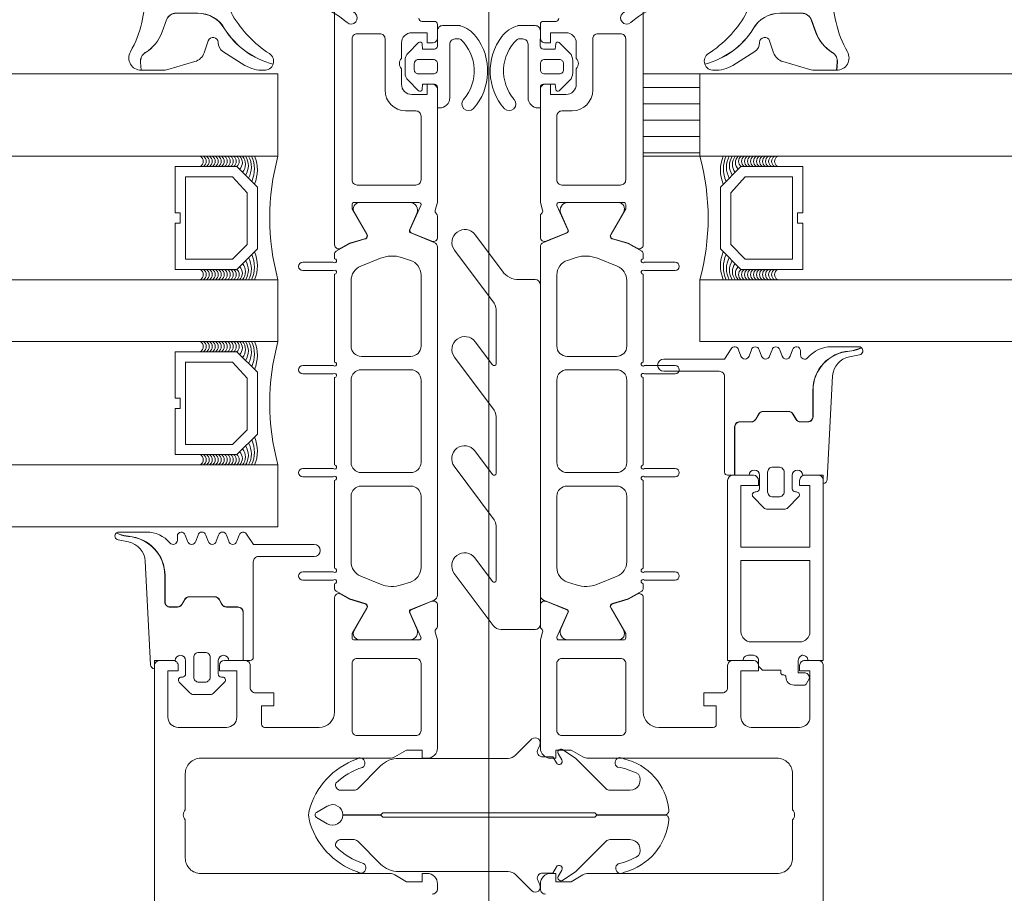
# Model space of a CAD drawing. Header units: millimetres. Extents: x 213386 to 506888, y 183055 to 450952.
# Tile 461 of 656: x 392356 to 392452, y 307866 to 307950. Entities that reach past the tile are written whole.
import ezdxf

# ---------------------------------------------------------------- set-up
doc = ezdxf.new("R2010")
doc.units = ezdxf.units.MM
doc.layers.add('FASÁDA DETAILNÍ', color=255, linetype='Continuous', lineweight=0)
pattern_1 = [(180, (382102.217, 240206.7975), (-7e-16, -1.5875), [])]

# ---------------------------------------------------------------- blocks, each defined once
blk = doc.blocks.new('284336')
for points in [[(-0.41, 0), (-0.41, -2, 0.990243), (-0.4, -3.02), (0.9, -3.02, 0.414214), (1.21, -2.71), (1.21, -2.61, -0.668123), (1.705, -2.405), (2.746, -3.445, -0.199004), (2.89, -3.792), (2.89, -5.428, -0.199038), (2.746, -5.775), (1.705, -6.815, -0.668191), (1.21, -6.61), (1.21, -6.51, 0.414214), (0.9, -6.2), (-0.4, -6.2, 0.990269), (-0.41, -7.22), (-0.41, -8.6), (-5.1, -8.6, -0.414215), (-5.59, -8.11), (-5.59, -6.999, 0.267949), (-5.845, -6.557), (-6.345, -6.268, -0.267949), (-6.59, -5.844), (-6.59, -3.376, -0.267949), (-6.345, -2.952), (-5.845, -2.663, 0.267949), (-5.59, -2.221), (-5.59, -1.51, 0.414214), (-6.1, -1), (-8.659, -1, -0.393156), (-12.456, 2.532, 0.067572), (-12.669, 3.432), (-12.803, 3.7, -0.637545), (-12.117, 3.529), (-11.923, 2.531, 0.344315), (-10.055, 0.907), (0, 0.38, -0.406913), (0.39, 0), (-0.41, 0)], [(-0.7, -9.6), (-10, -9.6, 0.414511), (-10.51, -10.11), (-10.51, -15.51, -1), (-11.69, -15.51), (-11.69, -9.605), (-12.695, -8.948, -0.668884), (-12.6, -8.233), (-11.993, -8.006, 0.766384), (-11.993, -7.214), (-12.6, -6.987, -0.76831), (-12.6, -6.233), (-11.993, -6.006, 0.766384), (-11.993, -5.214), (-12.6, -4.987, -0.76831), (-12.6, -4.233), (-11.993, -4.006, 0.766384), (-11.993, -3.214), (-12.6, -2.987, -0.877523), (-12.5, -2.22), (-12.1, -2.22, 0.698129), (-11.835, -1.497, -0.220231), (-12.89, 0.782), (-12.89, 3.454, -0.157143), (-12.817, 3.682), (-12.688, 3.424, -0.067482), (-12.476, 2.53, 0.393136), (-8.659, -1.02), (-6.1, -1.02, -0.414214), (-5.61, -1.51), (-5.61, -2.221, -0.267949), (-5.855, -2.646), (-6.355, -2.934, 0.267949), (-6.61, -3.376), (-6.61, -5.844, 0.267949), (-6.355, -6.286), (-5.855, -6.574, -0.267949), (-5.61, -6.999), (-5.61, -8.11, 0.414215), (-5.1, -8.62), (-0.41, -8.62), (-0.41, -9.31, -0.414212), (-0.7, -9.6)], [(1.7, -4.31, 0.414235), (1.2, -3.81), (-0.7, -3.81, 0.414214), (-1.2, -4.31), (-1.2, -4.91, 0.414214), (-0.7, -5.41), (1.2, -5.41, 0.414235), (1.7, -4.91), (1.7, -4.31)]]:
    blk.add_lwpolyline(points, format="xyb", close=True)
blk = doc.blocks.new('nesystémový nástavec 18')
for p, q in [((-18, 6.8), (-18, 8.8)), ((-17.5, 9.3), (-15.357, 9.3)), ((-15.356, 9.3), (0, 9.3)), ((0, 9.3), (0, 7.8)), ((-11, 8), (-17, 8)), ((-17, 8), (-17, 6.3)), ((-11, 1.3), (-11, 8)), ((-2.8, 8), (-9.7, 8)), ((-9.7, 1.3), (-9.7, 8)), ((-1.8, 2.3), (-1.8, 7)), ((-0.5, 7.3), (-0.5, 6.8)), ((-17, 6.3), (-17.5, 6.3)), ((0, 6.3), (0.547, 6.3)), ((0.547, 6.3), (0.947, 5.9)), ((0.947, 5.9), (0.947, 4.8)), ((0.947, 4.8), (0.947, 4.137)), ((0.947, 4.137), (1.197, 4.137)), ((1.397, 3.937), (1.397, 3.837)), ((1.597, 3.637), (1.596, 3.637)), ((-17.5, 2.3), (-17, 2.3)), ((-17, 2.3), (-17, 1.3)), ((-0.405, 2.231), (-0.5, 2.043)), ((-0.5, 2.043), (-0.5, 2)), ((1.196, 2.437), (0, 2.437)), ((1.196, 1.853), (1.196, 2.437)), ((2.396, 2.837), (2.396, 1.887)), ((-18, 0.5), (-18, 1.8)), ((-17, 1.3), (-11, 1.3)), ((-9.7, 1.3), (-2.8, 1.3)), ((0, 1.5), (0, 0)), ((1.798, 1.369), (1.696, 1.353)), ((2.246, 1.627), (1.798, 1.369)), ((-1.8, 0), (-17.5, 0)), ((0, 0), (-1.8, 0))]:
    blk.add_line(p, q)
for centre, radius, start, end in [((-17.5, 8.8), 0.5, 90, 180), ((-15.357, 9.8), 0.5, 270, 270.08399), ((-2.8, 7), 1, 0, 90), ((0, 7.3), 0.5, 89.99553, 180.00709), ((-17.5, 6.8), 0.5, 180.0012, 269.9988), ((0, 6.8), 0.5, 179.9949, 270.00597), ((0.747, 4.8), 0.2, 359.96561, 0.03439), ((1.197, 3.937), 0.2, 359.97072, 90.02491), ((1.597, 3.837), 0.2, 179.97371, 270.03503), ((1.596, 2.837), 0.8, 0.00648, 89.99188), ((-17.5, 1.8), 0.5, 89.99896, 180.00017), ((-2.8, 2.3), 1, 270, 0), ((0, 2), 0.5, 179.97164, 270.03273), ((0, 1.937), 0.5, 89.99745, 144.0007), ((1.696, 1.853), 0.5, 179.99915, 269.99998), ((2.096, 1.887), 0.3, 299.98153, 0.0183), ((-17.5, 0.5), 0.5, 180, 270.00001)]:
    blk.add_arc(centre, radius, start, end)
blk = doc.blocks.new('284325')
for points in [[(0.836, -5.231, -0.560316), (0.937, -4.729), (1.943, -4.363, 0.3153), (2.14, -4.081), (2.14, -1.886, 0.451558), (1.802, -1.588), (0.905, -1.702, -0.399586), (0.568, -1.462), (0.297, -0.069, -0.415977), (0.528, 0.288, 0.024107), (6.149, 1.242, 0.076636), (8.992, 2.341, -0.577615), (10.79, 1.299), (10.015, 1.369, 0.283171), (9.078, 0.899, -0.168429), (7.068, -0.736), (5.898, -1.161, 0.315302), (5.24, -2.101), (5.24, -4.21, 0.269719), (6.757, -6.818, -0.194797), (10.185, -11.528, -0.342663), (9.166, -11.166, 0.119207), (5.433, -7.586, 0.578571), (3.63, -8.623), (3.629, -11.77, 0.176415), (6.159, -18.716, -1), (5.24, -19.487, -0.176415), (2.43, -11.771), (2.43, -8.891, 0.208286), (0.836, -5.231)], [(8.954, -6.65), (10.325, -8.78, -0.134555), (10.789, -10.631, -0.339795), (10.194, -11.525, 0.194788), (6.762, -6.809, -0.269736), (5.25, -4.21), (5.25, -2.101, -0.315302), (5.901, -1.171), (7.071, -0.745, 0.168429), (9.086, 0.894, -0.283167), (10.014, 1.359), (10.79, 1.289), (10.791, -0.743, -0.070852), (10.712, -1.302), (9.95, -3.927, -0.241839), (9.08, -4.826), (7.933, -5.215, 0.836024), (8.08, -6.191), (8.112, -6.191, -0.255349), (8.954, -6.65)]]:
    blk.add_lwpolyline(points, format="xyb", close=True)
blk = doc.blocks.new('244748_a')
blk.add_lwpolyline([(8.317, -1.695, 0.082248), (6.343, -0.896, -1.09695), (6.943, -0.101, -0.315353), (11.26, -5.152, -0.480529), (10.87, -5.64), (4.269, -5.64), (4.079, -5.45), (-16.527, -5.45), (-16.717, -5.64), (-20.426, -5.64, 0.574019), (-21.926, -4.784), (-22.99, -5.403, 0.524827), (-22.99, -5.897), (-21.926, -6.516, 0.574021), (-20.426, -5.66), (-16.717, -5.66), (-16.527, -5.85), (4.079, -5.85), (4.269, -5.66), (10.87, -5.66, -0.480529), (11.26, -6.148, -0.326229), (6.881, -11.091, -1.09695), (6.281, -10.297, 0.081457), (8.317, -9.605, 0.599203), (7.485, -8.05), (5.524, -8.05, 0.198965), (5.171, -8.197), (2.217, -11.15), (0.929, -12.01, -0.738038), (0.509, -11.62), (0.866, -11, 1), (0.346, -10.7), (0, -11.3), (-0.979, -11.3, 0.619205), (-1.45, -12.061), (-1.275, -12.426, -0.808139), (-2.038, -13.038), (-3.632, -11.444, 0.198906), (-4.339, -11.151), (-14.987, -11.15, -0.198936), (-16.755, -10.418), (-18.976, -8.197, 0.198942), (-19.33, -8.05), (-20.666, -8.05, 0.500217), (-21.094, -8.731, 0.122037), (-18.497, -10.274, -1.093735), (-19.1, -11.066, -0.240768), (-23.705, -6.07, -0.106226), (-23.705, -5.23, -0.256232), (-19.005, -0.132, -1.093735), (-18.402, -0.924, 0.116856), (-21.094, -2.569, 0.500217), (-20.666, -3.25), (-19.33, -3.25, 0.198942), (-18.976, -3.104), (-16.755, -0.882, -0.198936), (-14.987, -0.149), (-4.339, -0.149, 0.198907), (-3.632, 0.144), (-2.038, 1.738, -0.808139), (-1.275, 1.126), (-1.45, 0.761, 0.619205), (-0.979, 0), (0, 0), (0.346, -0.6, 1), (0.866, -0.3), (0.509, 0.32, -0.738038), (0.929, 0.71), (2.217, -0.15), (5.171, -3.104, 0.198965), (5.524, -3.25), (7.485, -3.25, 0.599203)], format="xyb", close=True)
blk = doc.blocks.new('288126')
for points in [[(-16.5, 0), (16.5, 0)], [(-17, -2.085), (-17, -0.5)], [(17, -0.5), (17, -3.798)], [(-21.362, -6.34), (-17.805, -3.688)], [(-14.709, -4.498), (-19.868, -8.344)], [(-8.828, -4.3), (-14.111, -4.3)], [(-10.962, -6.34), (-8.709, -4.66)], [(-4.309, -4.498), (-9.468, -8.344)], [(1.814, -4.3), (-3.711, -4.3)], [(-0.35, -6.363), (1.934, -4.66)], [(6.334, -4.498), (1.144, -8.368)], [(12.214, -4.3), (6.932, -4.3)], [(10.05, -6.363), (12.334, -4.66)], [(16.598, -4.6), (11.544, -8.368)]]:
    blk.add_lwpolyline(points)
for centre, radius, start, end in [((16.5, -0.5), 0.5, 0, 90), ((-16.5, -0.5), 0.5, 90, 180), ((16, -3.798), 1, 306.70591, 0), ((-20.615, -7.342), 1.25, 126.70591, 306.70591), ((-10.215, -7.342), 1.25, 126.70591, 306.70591), ((0.397, -7.366), 1.25, 126.70591, 306.70591), ((10.797, -7.366), 1.25, 126.70591, 306.70591)]:
    blk.add_arc(centre, radius, start, end)
at = {"extrusion": (0, 0, -1)}
for centre, radius, start, end in [((19, -2.085), 2, 180, 233.29409), ((14.111, -5.3), 1, 53.29409, 90), ((8.828, -4.5), 0.2, 90, 233.29409), ((3.711, -5.3), 1, 53.29409, 90), ((-1.814, -4.5), 0.2, 90, 233.29409), ((-6.932, -5.3), 1, 53.29409, 90), ((-12.214, -4.5), 0.2, 90, 233.29409)]:
    blk.add_arc(centre, radius, start, end, dxfattribs=at)
blk = doc.blocks.new('246426')
for points in [[(-1.84, 0.643), (-2.861, -0.378, 0.198926), (-3.154, -1.085), (-3.154, -2.312, 0.198926), (-2.861, -3.019), (-1.84, -4.04, 0.637051), (-1.5, -3.916), (-1.454, -3.398), (-0.301, -3.398, -0.41484), (-0.001, -3.699), (-0.004, -5.19, 0.414232), (0.496, -5.69), (2.145, -5.69, 0.071862), (2.201, -5.682, 0.157876), (3.727, -4.638, 0.360336), (3.48, 2.389, 0.964062), (2.537, 1.485, -0.403385), (2.251, -4.337, -0.190964), (2.114, -4.391), (1.696, -4.391, -0.414214), (1.196, -3.891), (1.196, 1.31, 0.414201), (0.196, 2.31), (-0.004, 2.31), (-0.004, 0.302, -0.414214), (-0.304, 0.002), (-1.454, 0.002), (-1.5, 0.519, 0.637051), (-1.84, 0.643)], [(-2.254, -1.398, -0.414214), (-1.854, -0.998), (-0.404, -0.998, -0.414214), (-0.004, -1.398), (-0.004, -1.998, -0.414214), (-0.404, -2.398), (-1.854, -2.398, -0.414214), (-2.254, -1.998), (-2.254, -1.398)]]:
    blk.add_lwpolyline(points, format="xyb", close=True)

msp = doc.modelspace()

# ---------------------------------------------------------------- hatches: boundary and pattern name
at = {"layer": 'FASÁDA DETAILNÍ'}
h = msp.add_hatch(dxfattribs=at)
h.set_pattern_fill('ANSI31', color=256, scale=0.5, angle=495)
h.set_pattern_definition(pattern_1)
h.paths.add_polyline_path([(392416.638, 307937.154), (392422.138, 307937.154), (392422.138, 307945.154), (392416.638, 307945.154)])
h = msp.add_hatch(dxfattribs=at)
h.set_pattern_fill('ANSI31', color=256, scale=0.5, angle=495)
h.set_pattern_definition(pattern_1)
h.paths.add_polyline_path([(392416.638, 307937.154), (392422.138, 307937.154), (392422.138, 307945.154), (392416.638, 307945.154)])

# ---------------------------------------------------------------- linework, layer by layer
for p, q in [((392401.638, 307668.03), (392401.638, 307993.722)), ((392401.638, 307668.03), (392401.638, 307993.722)), ((392038.144, 307945.154), (392381.138, 307945.154)), ((392381.138, 307945.154), (392381.138, 307937.154)), ((392381.138, 307945.154), (392381.138, 307937.154)), ((392422.138, 307945.154), (392831.138, 307945.154)), ((392422.138, 307937.154), (392422.138, 307945.154)), ((392422.138, 307945.154), (392831.138, 307945.154)), ((392422.138, 307937.154), (392422.138, 307945.154)), ((392381.138, 307937.154), (392038.144, 307937.154)), ((392831.138, 307937.154), (392422.138, 307937.154)), ((392831.138, 307937.154), (392422.138, 307937.154)), ((392038.144, 307925.154), (392381.138, 307925.154)), ((392381.138, 307925.154), (392381.138, 307919.154)), ((392381.138, 307925.154), (392381.138, 307919.154)), ((392422.138, 307925.154), (392831.138, 307925.154)), ((392422.138, 307919.154), (392422.138, 307925.154)), ((392422.138, 307925.154), (392831.138, 307925.154)), ((392422.138, 307919.154), (392422.138, 307925.154)), ((392381.138, 307919.154), (392038.144, 307919.154)), ((392831.138, 307919.154), (392422.138, 307919.154)), ((392831.138, 307919.154), (392422.138, 307919.154)), ((392038.144, 307907.154), (392381.138, 307907.154)), ((392381.138, 307907.154), (392381.138, 307901.154)), ((392381.138, 307907.154), (392381.138, 307901.154)), ((392381.138, 307901.154), (392038.144, 307901.154))]:
    msp.add_line(p, q, dxfattribs=at)
for points in [[(392386.638, 307960.954), (392386.638, 307932.654), (392386.638, 307928.554, 0.57735), (392387.238, 307928.208), (392388.101, 307928.706), (392389.593, 307929.134, 0.488701), (392389.77, 307929.573), (392388.338, 307932.039), (392388.338, 307932.459, -0.432566), (392388.538, 307932.654), (392394.843, 307932.654, -0.548397), (392395.028, 307932.373), (392393.96, 307929.989, 0.425336), (392394.068, 307929.722), (392396.091, 307928.905, 0.531563), (392396.641, 307929.276), (392396.641, 307931.34, 0.231306), (392396.525, 307931.577, -0.306185), (392396.421, 307931.897), (392396.638, 307932.654), (392396.638, 307932.654), (392396.638, 307943.654, 0.414426), (392396.138, 307944.154), (392395.645, 307944.154), (392395.645, 307943.154), (392394.145, 307943.154, -0.414214), (392393.145, 307944.154), (392393.145, 307945.654, -0.399985), (392393.145, 307946.654), (392393.145, 307948.154, -0.414214), (392394.145, 307949.154), (392395.638, 307949.154), (392395.638, 307948.154), (392396.138, 307948.154, 0.414456), (392396.638, 307948.655), (392396.637, 307949.955, 0.413971), (392396.337, 307950.254), (392395.138, 307950.254, -0.414214), (392394.838, 307950.554)], [(392386.638, 307960.954), (392386.638, 307932.654), (392386.638, 307928.554, 0.57735), (392387.238, 307928.208), (392388.101, 307928.706), (392389.593, 307929.134, 0.488701), (392389.77, 307929.573), (392388.338, 307932.039), (392388.338, 307932.459, -0.432566), (392388.538, 307932.654), (392394.843, 307932.654, -0.548397), (392395.028, 307932.373), (392393.96, 307929.989, 0.425336), (392394.068, 307929.722), (392396.091, 307928.905, 0.531563), (392396.641, 307929.276), (392396.641, 307931.34, 0.231306), (392396.525, 307931.577, -0.306185), (392396.421, 307931.897), (392396.638, 307932.654), (392396.638, 307932.654), (392396.638, 307943.654, 0.414426), (392396.138, 307944.154), (392395.645, 307944.154), (392395.645, 307943.154), (392394.145, 307943.154, -0.414214), (392393.145, 307944.154), (392393.145, 307945.654, -0.399985), (392393.145, 307946.654), (392393.145, 307948.154, -0.414214), (392394.145, 307949.154), (392395.638, 307949.154), (392395.638, 307948.154), (392396.138, 307948.154, 0.414456), (392396.638, 307948.655), (392396.637, 307949.955, 0.413971), (392396.337, 307950.254), (392395.138, 307950.254, -0.414214), (392394.838, 307950.554)], [(392416.638, 307960.954), (392416.638, 307932.654), (392416.639, 307928.554, -0.57735), (392416.039, 307928.208), (392415.175, 307928.706), (392413.683, 307929.134, -0.488701), (392413.507, 307929.573), (392414.938, 307932.039), (392414.938, 307932.459, 0.432566), (392414.738, 307932.654), (392408.433, 307932.654, 0.548397), (392408.248, 307932.373), (392409.316, 307929.989, -0.425336), (392409.209, 307929.722), (392407.185, 307928.905, -0.531563), (392406.636, 307929.276), (392406.636, 307931.34, -0.231306), (392406.751, 307931.577, 0.306185), (392406.856, 307931.897), (392406.638, 307932.654), (392406.638, 307932.654), (392406.638, 307943.654, -0.414426), (392407.138, 307944.154), (392407.632, 307944.154), (392407.632, 307943.154), (392409.132, 307943.154, 0.414214), (392410.132, 307944.154), (392410.132, 307945.654, 0.399985), (392410.132, 307946.654), (392410.132, 307948.154, 0.414214), (392409.132, 307949.154), (392407.638, 307949.154), (392407.638, 307948.154), (392407.138, 307948.154, -0.414456), (392406.638, 307948.655), (392406.639, 307949.955, -0.413971), (392406.939, 307950.254), (392408.138, 307950.254, 0.414214), (392408.438, 307950.554)], [(392416.638, 307960.954), (392416.638, 307932.654), (392416.639, 307928.554, -0.57735), (392416.039, 307928.208), (392415.175, 307928.706), (392413.683, 307929.134, -0.488701), (392413.507, 307929.573), (392414.938, 307932.039), (392414.938, 307932.459, 0.432566), (392414.738, 307932.654), (392408.433, 307932.654, 0.548397), (392408.248, 307932.373), (392409.316, 307929.989, -0.425336), (392409.209, 307929.722), (392407.185, 307928.905, -0.531563), (392406.636, 307929.276), (392406.636, 307931.34, -0.231306), (392406.751, 307931.577, 0.306185), (392406.856, 307931.897), (392406.638, 307932.654), (392406.638, 307932.654), (392406.638, 307943.654, -0.414426), (392407.138, 307944.154), (392407.632, 307944.154), (392407.632, 307943.154), (392409.132, 307943.154, 0.414214), (392410.132, 307944.154), (392410.132, 307945.654, 0.399985), (392410.132, 307946.654), (392410.132, 307948.154, 0.414214), (392409.132, 307949.154), (392407.638, 307949.154), (392407.638, 307948.154), (392407.138, 307948.154, -0.414456), (392406.638, 307948.655), (392406.639, 307949.955, -0.413971), (392406.939, 307950.254), (392408.138, 307950.254, 0.414214), (392408.438, 307950.554)], [(392369.138, 307739.154), (392369.138, 307887.654, -0.414214), (392369.638, 307888.154), (392370.938, 307888.154, -0.41422), (392371.438, 307887.654), (392371.438, 307887.154), (392370.438, 307887.154), (392370.438, 307882.654, 0.414214), (392371.438, 307881.654), (392376.138, 307881.654, 0.414214), (392377.138, 307882.654), (392377.138, 307887.154), (392375.438, 307887.154), (392375.438, 307887.654, -0.414201), (392375.938, 307888.154), (392377.938, 307888.154, -0.414214), (392378.438, 307887.654), (392378.438, 307885.511, 0.414214), (392378.938, 307885.011), (392380.738, 307885.011), (392380.738, 307883.76), (392379.538, 307883.76), (392379.538, 307881.954, 0.414214), (392379.838, 307881.654), (392385.137, 307881.654, 0.414167), (392386.637, 307883.154), (392386.638, 307890.152), (392386.638, 307894.252, -0.57735), (392387.238, 307894.599), (392388.101, 307894.1), (392389.593, 307893.672, -0.488701), (392389.77, 307893.233), (392388.338, 307890.768), (392388.338, 307890.347, 0.432566), (392388.538, 307890.152), (392394.843, 307890.152, 0.548397), (392395.028, 307890.434), (392393.96, 307892.818, -0.425336), (392394.068, 307893.085), (392396.091, 307893.901, -0.531563), (392396.641, 307893.53), (392396.641, 307891.466, -0.231306), (392396.525, 307891.229, 0.306185), (392396.421, 307890.91), (392396.638, 307890.152), (392396.638, 307879.649, -0.414214), (392395.638, 307878.649), (392395.138, 307878.649), (392395.138, 307879.449), (392393.638, 307879.449), (392392.494, 307878.788, -0.13165), (392391.994, 307878.654), (392373.63, 307878.654, 0.414214), (392372.13, 307877.154), (392372.13, 307873.654, 0.399985), (392372.13, 307872.654), (392372.13, 307868.954, 0.414214), (392373.63, 307867.454), (392391.994, 307867.454, -0.13165), (392392.494, 307867.32), (392393.638, 307866.66), (392395.138, 307866.66), (392395.138, 307867.46), (392395.638, 307867.46, -0.414214), (392396.638, 307866.46), (392396.638, 307865.954, -0.414214), (392396.138, 307865.454)], [(392369.138, 307739.154), (392369.138, 307887.654, -0.414214), (392369.638, 307888.154), (392370.938, 307888.154, -0.41422), (392371.438, 307887.654), (392371.438, 307887.154), (392370.438, 307887.154), (392370.438, 307882.654, 0.414214), (392371.438, 307881.654), (392376.138, 307881.654, 0.414214), (392377.138, 307882.654), (392377.138, 307887.154), (392375.438, 307887.154), (392375.438, 307887.654, -0.414201), (392375.938, 307888.154), (392377.938, 307888.154, -0.414214), (392378.438, 307887.654), (392378.438, 307885.511, 0.414214), (392378.938, 307885.011), (392380.738, 307885.011), (392380.738, 307883.76), (392379.538, 307883.76), (392379.538, 307881.954, 0.414214), (392379.838, 307881.654), (392385.137, 307881.654, 0.414167), (392386.637, 307883.154), (392386.638, 307890.152), (392386.638, 307894.252, -0.57735), (392387.238, 307894.599), (392388.101, 307894.1), (392389.593, 307893.672, -0.488701), (392389.77, 307893.233), (392388.338, 307890.768), (392388.338, 307890.347, 0.432566), (392388.538, 307890.152), (392394.843, 307890.152, 0.548397), (392395.028, 307890.434), (392393.96, 307892.818, -0.425336), (392394.068, 307893.085), (392396.091, 307893.901, -0.531563), (392396.641, 307893.53), (392396.641, 307891.466, -0.231306), (392396.525, 307891.229, 0.306185), (392396.421, 307890.91), (392396.638, 307890.152), (392396.638, 307879.649, -0.414214), (392395.638, 307878.649), (392395.138, 307878.649), (392395.138, 307879.449), (392393.638, 307879.449), (392392.494, 307878.788, -0.13165), (392391.994, 307878.654), (392373.63, 307878.654, 0.414214), (392372.13, 307877.154), (392372.13, 307873.654, 0.399985), (392372.13, 307872.654), (392372.13, 307868.954, 0.414214), (392373.63, 307867.454), (392391.994, 307867.454, -0.13165), (392392.494, 307867.32), (392393.638, 307866.66), (392395.138, 307866.66), (392395.138, 307867.46), (392395.638, 307867.46, -0.414214), (392396.638, 307866.46), (392396.638, 307865.954, -0.414214), (392396.138, 307865.454)], [(392434.138, 307739.154), (392434.138, 307887.654, 0.414214), (392433.638, 307888.154), (392432.338, 307888.154, 0.41422), (392431.838, 307887.654), (392431.838, 307887.154), (392432.838, 307887.154), (392432.838, 307882.654, -0.414214), (392431.838, 307881.654), (392427.138, 307881.654, -0.414214), (392426.138, 307882.654), (392426.138, 307887.154), (392427.838, 307887.154), (392427.838, 307887.654, 0.414201), (392427.338, 307888.154), (392425.338, 307888.154, 0.414214), (392424.838, 307887.654), (392424.838, 307885.511, -0.414214), (392424.338, 307885.011), (392422.538, 307885.011), (392422.538, 307883.76), (392423.738, 307883.76), (392423.738, 307881.954, -0.414214), (392423.438, 307881.654), (392418.139, 307881.654, -0.414167), (392416.639, 307883.154), (392416.638, 307890.152), (392416.639, 307894.252, 0.57735), (392416.039, 307894.599), (392415.175, 307894.1), (392413.683, 307893.672, 0.488701), (392413.507, 307893.233), (392414.938, 307890.768), (392414.938, 307890.347, -0.432566), (392414.738, 307890.152), (392408.433, 307890.152, -0.548397), (392408.248, 307890.434), (392409.316, 307892.818, 0.425336), (392409.209, 307893.085), (392407.185, 307893.901, 0.531563), (392406.636, 307893.53), (392406.636, 307891.466, 0.231306), (392406.751, 307891.229, -0.306185), (392406.856, 307890.91), (392406.638, 307890.152), (392406.638, 307879.649, 0.414214), (392407.638, 307878.649), (392408.138, 307878.649), (392408.138, 307879.449), (392409.638, 307879.449), (392410.782, 307878.788, 0.13165), (392411.282, 307878.654), (392429.647, 307878.654, -0.414214), (392431.147, 307877.154), (392431.147, 307873.654, -0.399985), (392431.147, 307872.654), (392431.147, 307868.954, -0.414214), (392429.647, 307867.454), (392411.282, 307867.454, 0.13165), (392410.782, 307867.32), (392409.638, 307866.66), (392408.138, 307866.66), (392408.138, 307867.46), (392407.638, 307867.46, 0.414214), (392406.638, 307866.46), (392406.638, 307865.954, 0.414214), (392407.138, 307865.454)], [(392434.138, 307739.154), (392434.138, 307887.654, 0.414214), (392433.638, 307888.154), (392432.338, 307888.154, 0.41422), (392431.838, 307887.654), (392431.838, 307887.154), (392432.838, 307887.154), (392432.838, 307882.654, -0.414214), (392431.838, 307881.654), (392427.138, 307881.654, -0.414214), (392426.138, 307882.654), (392426.138, 307887.154), (392427.838, 307887.154), (392427.838, 307887.654, 0.414201), (392427.338, 307888.154), (392425.338, 307888.154, 0.414214), (392424.838, 307887.654), (392424.838, 307885.511, -0.414214), (392424.338, 307885.011), (392422.538, 307885.011), (392422.538, 307883.76), (392423.738, 307883.76), (392423.738, 307881.954, -0.414214), (392423.438, 307881.654), (392418.139, 307881.654, -0.414167), (392416.639, 307883.154), (392416.638, 307890.152), (392416.639, 307894.252, 0.57735), (392416.039, 307894.599), (392415.175, 307894.1), (392413.683, 307893.672, 0.488701), (392413.507, 307893.233), (392414.938, 307890.768), (392414.938, 307890.347, -0.432566), (392414.738, 307890.152), (392408.433, 307890.152, -0.548397), (392408.248, 307890.434), (392409.316, 307892.818, 0.425336), (392409.209, 307893.085), (392407.185, 307893.901, 0.531563), (392406.636, 307893.53), (392406.636, 307891.466, 0.231306), (392406.751, 307891.229, -0.306185), (392406.856, 307890.91), (392406.638, 307890.152), (392406.638, 307879.649, 0.414214), (392407.638, 307878.649), (392408.138, 307878.649), (392408.138, 307879.449), (392409.638, 307879.449), (392410.782, 307878.788, 0.13165), (392411.282, 307878.654), (392429.647, 307878.654, -0.414214), (392431.147, 307877.154), (392431.147, 307873.654, -0.399985), (392431.147, 307872.654), (392431.147, 307868.954, -0.414214), (392429.647, 307867.454), (392411.282, 307867.454, 0.13165), (392410.782, 307867.32), (392409.638, 307866.66), (392408.138, 307866.66), (392408.138, 307867.46), (392407.638, 307867.46, 0.414214), (392406.638, 307866.46), (392406.638, 307865.954, 0.414214), (392407.138, 307865.454)]]:
    msp.add_lwpolyline(points, format="xyb", dxfattribs=at)
for points in [[(392388.338, 307934.854), (392388.338, 307948.554, -0.414214), (392388.838, 307949.054), (392391.045, 307949.054, -0.414214), (392391.545, 307948.554), (392391.545, 307943.584, 0.411139), (392393.545, 307941.554), (392394.538, 307941.554, -0.414214), (392395.038, 307941.054), (392395.038, 307934.854, -0.414214), (392394.538, 307934.354), (392388.838, 307934.354, -0.414214), (392388.338, 307934.854)], [(392388.338, 307934.854), (392388.338, 307948.554, -0.414214), (392388.838, 307949.054), (392391.045, 307949.054, -0.414214), (392391.545, 307948.554), (392391.545, 307943.584, 0.411139), (392393.545, 307941.554), (392394.538, 307941.554, -0.414214), (392395.038, 307941.054), (392395.038, 307934.854, -0.414214), (392394.538, 307934.354), (392388.838, 307934.354, -0.414214), (392388.338, 307934.854)], [(392414.938, 307934.854), (392414.938, 307948.554, 0.414214), (392414.438, 307949.054), (392412.232, 307949.054, 0.414214), (392411.732, 307948.554), (392411.732, 307943.584, -0.411139), (392409.732, 307941.554), (392408.738, 307941.554, 0.414214), (392408.238, 307941.054), (392408.238, 307934.854, 0.414214), (392408.738, 307934.354), (392414.438, 307934.354, 0.414214), (392414.938, 307934.854)], [(392414.938, 307934.854), (392414.938, 307948.554, 0.414214), (392414.438, 307949.054), (392412.232, 307949.054, 0.414214), (392411.732, 307948.554), (392411.732, 307943.584, -0.411139), (392409.732, 307941.554), (392408.738, 307941.554, 0.414214), (392408.238, 307941.054), (392408.238, 307934.854, 0.414214), (392408.738, 307934.354), (392414.438, 307934.354, 0.414214), (392414.938, 307934.854)], [(392396.638, 307894.493), (392396.639, 307906.404), (392396.638, 307928.315, 0.305837), (392396.325, 307928.779), (392394.038, 307929.702, -0.425336), (392393.93, 307929.969), (392394.647, 307931.588, 0.543753), (392393.963, 307932.644), (392389.058, 307932.644, 0.578182), (392388.539, 307931.743), (392389.801, 307929.551, -0.488505), (392389.624, 307929.112), (392388.109, 307928.678), (392386.789, 307927.915, 0.282478), (392386.639, 307927.639), (392386.639, 307927.194, -1.447009), (392386.507, 307926.844), (392383.539, 307926.844, 1), (392383.539, 307926.044), (392386.507, 307926.044, -1.447009), (392386.639, 307925.694), (392386.639, 307917.154, -1.447009), (392386.507, 307916.804), (392383.539, 307916.804, 1), (392383.539, 307916.004), (392386.507, 307916.004, -1.447009), (392386.639, 307915.654), (392386.639, 307907.154, -1.447009), (392386.507, 307906.804), (392383.539, 307906.804, 1), (392383.539, 307906.004), (392386.507, 307906.004, -1.447009), (392386.639, 307905.654), (392386.639, 307897.114, -1.447009), (392386.507, 307896.764), (392383.539, 307896.764, 1), (392383.539, 307895.964), (392386.507, 307895.964, -1.447009), (392386.639, 307895.614), (392386.639, 307895.169, 0.282478), (392386.789, 307894.893), (392388.109, 307894.131), (392389.624, 307893.696, -0.488505), (392389.801, 307893.257), (392388.539, 307891.066, 0.578182), (392389.058, 307890.164), (392393.963, 307890.164, 0.543753), (392394.647, 307891.221), (392393.93, 307892.839, -0.425336), (392394.038, 307893.107), (392396.325, 307894.03, 0.305837), (392396.638, 307894.493)], [(392396.638, 307894.493), (392396.639, 307906.404), (392396.638, 307928.315, 0.305837), (392396.325, 307928.779), (392394.038, 307929.702, -0.425336), (392393.93, 307929.969), (392394.647, 307931.588, 0.543753), (392393.963, 307932.644), (392389.058, 307932.644, 0.578182), (392388.539, 307931.743), (392389.801, 307929.551, -0.488505), (392389.624, 307929.112), (392388.109, 307928.678), (392386.789, 307927.915, 0.282478), (392386.639, 307927.639), (392386.639, 307927.194, -1.447009), (392386.507, 307926.844), (392383.539, 307926.844, 1), (392383.539, 307926.044), (392386.507, 307926.044, -1.447009), (392386.639, 307925.694), (392386.639, 307917.154, -1.447009), (392386.507, 307916.804), (392383.539, 307916.804, 1), (392383.539, 307916.004), (392386.507, 307916.004, -1.447009), (392386.639, 307915.654), (392386.639, 307907.154, -1.447009), (392386.507, 307906.804), (392383.539, 307906.804, 1), (392383.539, 307906.004), (392386.507, 307906.004, -1.447009), (392386.639, 307905.654), (392386.639, 307897.114, -1.447009), (392386.507, 307896.764), (392383.539, 307896.764, 1), (392383.539, 307895.964), (392386.507, 307895.964, -1.447009), (392386.639, 307895.614), (392386.639, 307895.169, 0.282478), (392386.789, 307894.893), (392388.109, 307894.131), (392389.624, 307893.696, -0.488505), (392389.801, 307893.257), (392388.539, 307891.066, 0.578182), (392389.058, 307890.164), (392393.963, 307890.164, 0.543753), (392394.647, 307891.221), (392393.93, 307892.839, -0.425336), (392394.038, 307893.107), (392396.325, 307894.03, 0.305837), (392396.638, 307894.493)], [(392406.638, 307894.493), (392406.637, 307906.404), (392406.638, 307928.315, -0.305837), (392406.951, 307928.779), (392409.238, 307929.702, 0.425336), (392409.346, 307929.969), (392408.629, 307931.588, -0.543753), (392409.314, 307932.644), (392414.218, 307932.644, -0.578182), (392414.737, 307931.743), (392413.476, 307929.551, 0.488505), (392413.653, 307929.112), (392415.167, 307928.678), (392416.488, 307927.915, -0.282478), (392416.637, 307927.639), (392416.637, 307927.194, 1.447009), (392416.77, 307926.844), (392419.737, 307926.844, -1), (392419.737, 307926.044), (392416.77, 307926.044, 1.447009), (392416.637, 307925.694), (392416.637, 307917.154, 1.447009), (392416.77, 307916.804), (392419.737, 307916.804, -1), (392419.737, 307916.004), (392416.77, 307916.004, 1.447009), (392416.637, 307915.654), (392416.637, 307907.154, 1.447009), (392416.77, 307906.804), (392419.737, 307906.804, -1), (392419.737, 307906.004), (392416.77, 307906.004, 1.447009), (392416.637, 307905.654), (392416.637, 307897.114, 1.447009), (392416.77, 307896.764), (392419.737, 307896.764, -1), (392419.737, 307895.964), (392416.77, 307895.964, 1.447009), (392416.637, 307895.614), (392416.637, 307895.169, -0.282478), (392416.488, 307894.893), (392415.167, 307894.131), (392413.653, 307893.696, 0.488505), (392413.476, 307893.257), (392414.737, 307891.066, -0.578182), (392414.218, 307890.164), (392409.314, 307890.164, -0.543753), (392408.629, 307891.221), (392409.346, 307892.839, 0.425336), (392409.238, 307893.107), (392406.951, 307894.03, -0.305837), (392406.638, 307894.493)], [(392406.638, 307894.493), (392406.637, 307906.404), (392406.638, 307928.315, -0.305837), (392406.951, 307928.779), (392409.238, 307929.702, 0.425336), (392409.346, 307929.969), (392408.629, 307931.588, -0.543753), (392409.314, 307932.644), (392414.218, 307932.644, -0.578182), (392414.737, 307931.743), (392413.476, 307929.551, 0.488505), (392413.653, 307929.112), (392415.167, 307928.678), (392416.488, 307927.915, -0.282478), (392416.637, 307927.639), (392416.637, 307927.194, 1.447009), (392416.77, 307926.844), (392419.737, 307926.844, -1), (392419.737, 307926.044), (392416.77, 307926.044, 1.447009), (392416.637, 307925.694), (392416.637, 307917.154, 1.447009), (392416.77, 307916.804), (392419.737, 307916.804, -1), (392419.737, 307916.004), (392416.77, 307916.004, 1.447009), (392416.637, 307915.654), (392416.637, 307907.154, 1.447009), (392416.77, 307906.804), (392419.737, 307906.804, -1), (392419.737, 307906.004), (392416.77, 307906.004, 1.447009), (392416.637, 307905.654), (392416.637, 307897.114, 1.447009), (392416.77, 307896.764), (392419.737, 307896.764, -1), (392419.737, 307895.964), (392416.77, 307895.964, 1.447009), (392416.637, 307895.614), (392416.637, 307895.169, -0.282478), (392416.488, 307894.893), (392415.167, 307894.131), (392413.653, 307893.696, 0.488505), (392413.476, 307893.257), (392414.737, 307891.066, -0.578182), (392414.218, 307890.164), (392409.314, 307890.164, -0.543753), (392408.629, 307891.221), (392409.346, 307892.839, 0.425336), (392409.238, 307893.107), (392406.951, 307894.03, -0.305837), (392406.638, 307894.493)], [(392395.039, 307925.605), (392395.039, 307918.704, -0.414218), (392394.039, 307917.704), (392389.239, 307917.704, -0.414218), (392388.239, 307918.704), (392388.239, 307925.067, -0.305619), (392389.176, 307926.457), (392391.101, 307927.235, -0.176429), (392393.153, 307927.307), (392394.003, 307927.031, -0.324916), (392395.039, 307925.605)], [(392395.039, 307925.605), (392395.039, 307918.704, -0.414218), (392394.039, 307917.704), (392389.239, 307917.704, -0.414218), (392388.239, 307918.704), (392388.239, 307925.067, -0.305619), (392389.176, 307926.457), (392391.101, 307927.235, -0.176429), (392393.153, 307927.307), (392394.003, 307927.031, -0.324916), (392395.039, 307925.605)], [(392408.237, 307925.605), (392408.237, 307918.704, 0.414218), (392409.237, 307917.704), (392414.038, 307917.704, 0.414218), (392415.038, 307918.704), (392415.038, 307925.067, 0.305619), (392414.1, 307926.457), (392412.176, 307927.235, 0.176429), (392410.124, 307927.307), (392409.274, 307927.031, 0.324916), (392408.237, 307925.605)], [(392408.237, 307925.605), (392408.237, 307918.704, 0.414218), (392409.237, 307917.704), (392414.038, 307917.704, 0.414218), (392415.038, 307918.704), (392415.038, 307925.067, 0.305619), (392414.1, 307926.457), (392412.176, 307927.235, 0.176429), (392410.124, 307927.307), (392409.274, 307927.031, 0.324916), (392408.237, 307925.605)], [(392395.039, 307915.404), (392395.039, 307907.404, -0.414214), (392394.039, 307906.404), (392389.239, 307906.404, -0.414214), (392388.239, 307907.404), (392388.239, 307915.404, -0.414214), (392389.239, 307916.404), (392394.039, 307916.404, -0.414214), (392395.039, 307915.404)], [(392395.039, 307915.404), (392395.039, 307907.404, -0.414214), (392394.039, 307906.404), (392389.239, 307906.404, -0.414214), (392388.239, 307907.404), (392388.239, 307915.404, -0.414214), (392389.239, 307916.404), (392394.039, 307916.404, -0.414214), (392395.039, 307915.404)], [(392408.237, 307915.404), (392408.237, 307907.404, 0.414214), (392409.237, 307906.404), (392414.038, 307906.404, 0.414214), (392415.038, 307907.404), (392415.038, 307915.404, 0.414214), (392414.038, 307916.404), (392409.237, 307916.404, 0.414214), (392408.237, 307915.404)], [(392408.237, 307915.404), (392408.237, 307907.404, 0.414214), (392409.237, 307906.404), (392414.038, 307906.404, 0.414214), (392415.038, 307907.404), (392415.038, 307915.404, 0.414214), (392414.038, 307916.404), (392409.237, 307916.404, 0.414214), (392408.237, 307915.404)], [(392395.039, 307904.104), (392395.039, 307897.204, -0.324916), (392394.003, 307895.778), (392393.153, 307895.501, -0.176429), (392391.101, 307895.573), (392389.176, 307896.352, -0.305619), (392388.239, 307897.742), (392388.239, 307904.104, -0.414218), (392389.239, 307905.104), (392394.039, 307905.104, -0.414218), (392395.039, 307904.104)], [(392395.039, 307904.104), (392395.039, 307897.204, -0.324916), (392394.003, 307895.778), (392393.153, 307895.501, -0.176429), (392391.101, 307895.573), (392389.176, 307896.352, -0.305619), (392388.239, 307897.742), (392388.239, 307904.104, -0.414218), (392389.239, 307905.104), (392394.039, 307905.104, -0.414218), (392395.039, 307904.104)], [(392408.237, 307904.104), (392408.237, 307897.204, 0.324916), (392409.274, 307895.778), (392410.124, 307895.501, 0.176429), (392412.176, 307895.573), (392414.1, 307896.352, 0.305619), (392415.038, 307897.742), (392415.038, 307904.104, 0.414218), (392414.038, 307905.104), (392409.237, 307905.104, 0.414218), (392408.237, 307904.104)], [(392408.237, 307904.104), (392408.237, 307897.204, 0.324916), (392409.274, 307895.778), (392410.124, 307895.501, 0.176429), (392412.176, 307895.573), (392414.1, 307896.352, 0.305619), (392415.038, 307897.742), (392415.038, 307904.104, 0.414218), (392414.038, 307905.104), (392409.237, 307905.104, 0.414218), (392408.237, 307904.104)], [(392394.538, 307880.854, 0.414214), (392395.038, 307881.354), (392395.038, 307887.854, 0.414214), (392394.538, 307888.354), (392388.838, 307888.354, 0.414214), (392388.338, 307887.854), (392388.338, 307881.354, 0.414214), (392388.838, 307880.854), (392394.538, 307880.854)], [(392394.538, 307880.854, 0.414214), (392395.038, 307881.354), (392395.038, 307887.854, 0.414214), (392394.538, 307888.354), (392388.838, 307888.354, 0.414214), (392388.338, 307887.854), (392388.338, 307881.354, 0.414214), (392388.838, 307880.854), (392394.538, 307880.854)], [(392408.739, 307880.854, -0.414214), (392408.239, 307881.354), (392408.239, 307887.854, -0.414214), (392408.739, 307888.354), (392414.439, 307888.354, -0.414214), (392414.939, 307887.854), (392414.939, 307881.354, -0.414214), (392414.439, 307880.854), (392408.739, 307880.854)], [(392408.739, 307880.854, -0.414214), (392408.239, 307881.354), (392408.239, 307887.854, -0.414214), (392408.739, 307888.354), (392414.439, 307888.354, -0.414214), (392414.939, 307887.854), (392414.939, 307881.354, -0.414214), (392414.439, 307880.854), (392408.739, 307880.854)]]:
    msp.add_lwpolyline(points, format="xyb", close=True, dxfattribs=at)
for points in [[(392416.638, 307945.154), (392422.138, 307945.154), (392422.138, 307937.154), (392416.638, 307937.154)], [(392416.638, 307945.154), (392422.138, 307945.154), (392422.138, 307937.154), (392416.638, 307937.154)], [(392371.138, 307926.154), (392377.138, 307926.154), (392379.138, 307928.154), (392379.138, 307934.154), (392377.138, 307936.154), (392371.138, 307936.154), (392371.138, 307931.654), (392371.638, 307931.654), (392371.638, 307930.654), (392371.138, 307930.654)], [(392371.138, 307926.154), (392377.138, 307926.154), (392379.138, 307928.154), (392379.138, 307934.154), (392377.138, 307936.154), (392371.138, 307936.154), (392371.138, 307931.654), (392371.638, 307931.654), (392371.638, 307930.654), (392371.138, 307930.654)], [(392432.138, 307926.154), (392426.138, 307926.154), (392424.138, 307928.154), (392424.138, 307934.154), (392426.138, 307936.154), (392432.138, 307936.154), (392432.138, 307931.654), (392431.638, 307931.654), (392431.638, 307930.654), (392432.138, 307930.654)], [(392432.138, 307926.154), (392426.138, 307926.154), (392424.138, 307928.154), (392424.138, 307934.154), (392426.138, 307936.154), (392432.138, 307936.154), (392432.138, 307931.654), (392431.638, 307931.654), (392431.638, 307930.654), (392432.138, 307930.654)], [(392372.138, 307935.154), (392372.138, 307927.154), (392376.724, 307927.154), (392378.138, 307928.569), (392378.138, 307933.602), (392376.724, 307935.154)], [(392372.138, 307935.154), (392372.138, 307927.154), (392376.724, 307927.154), (392378.138, 307928.569), (392378.138, 307933.602), (392376.724, 307935.154)], [(392431.138, 307935.154), (392431.138, 307927.154), (392426.553, 307927.154), (392425.138, 307928.569), (392425.138, 307933.602), (392426.553, 307935.154)], [(392431.138, 307935.154), (392431.138, 307927.154), (392426.553, 307927.154), (392425.138, 307928.569), (392425.138, 307933.602), (392426.553, 307935.154)], [(392371.138, 307908.154), (392377.138, 307908.154), (392379.138, 307910.154), (392379.138, 307916.154), (392377.138, 307918.154), (392371.138, 307918.154), (392371.138, 307913.654), (392371.638, 307913.654), (392371.638, 307912.654), (392371.138, 307912.654)], [(392371.138, 307908.154), (392377.138, 307908.154), (392379.138, 307910.154), (392379.138, 307916.154), (392377.138, 307918.154), (392371.138, 307918.154), (392371.138, 307913.654), (392371.638, 307913.654), (392371.638, 307912.654), (392371.138, 307912.654)], [(392372.138, 307917.154), (392372.138, 307909.154), (392376.724, 307909.154), (392378.138, 307910.569), (392378.138, 307915.602), (392376.724, 307917.154)], [(392372.138, 307917.154), (392372.138, 307909.154), (392376.724, 307909.154), (392378.138, 307910.569), (392378.138, 307915.602), (392376.724, 307917.154)]]:
    msp.add_lwpolyline(points, close=True, dxfattribs=at)
for centre, radius, start, end in [((392373.275, 307936.654), 0.596, 303.03656, 56.96344), ((392373.275, 307936.654), 0.596, 303.03656, 56.96344), ((392373.568, 307936.654), 0.596, 303.03656, 56.96344), ((392373.568, 307936.654), 0.596, 303.03656, 56.96344), ((392373.86, 307936.654), 0.596, 303.03656, 56.96344), ((392373.86, 307936.654), 0.596, 303.03656, 56.96344), ((392374.153, 307936.654), 0.596, 303.03656, 56.96344), ((392374.153, 307936.654), 0.596, 303.03656, 56.96344), ((392374.445, 307936.654), 0.596, 303.03656, 56.96344), ((392374.445, 307936.654), 0.596, 303.03656, 56.96344), ((392374.738, 307936.654), 0.596, 303.03656, 56.96344), ((392374.738, 307936.654), 0.596, 303.03656, 56.96344), ((392375.03, 307936.654), 0.596, 303.03656, 56.96344), ((392375.03, 307936.654), 0.596, 303.03656, 56.96344), ((392375.323, 307936.654), 0.596, 303.03656, 56.96344), ((392375.323, 307936.654), 0.596, 303.03656, 56.96344), ((392375.615, 307936.654), 0.596, 303.03656, 56.96344), ((392375.615, 307936.654), 0.596, 303.03656, 56.96344), ((392375.908, 307936.654), 0.596, 303.03656, 56.96344), ((392375.908, 307936.654), 0.596, 303.03656, 56.96344), ((392376.2, 307936.654), 0.596, 303.03656, 56.96344), ((392376.2, 307936.654), 0.596, 303.03656, 56.96344), ((392376.493, 307936.654), 0.596, 303.03656, 56.96344), ((392376.493, 307936.654), 0.596, 303.03656, 56.96344), ((392376.785, 307936.654), 0.596, 303.03656, 56.96344), ((392376.785, 307936.654), 0.596, 303.03656, 56.96344), ((392376.798, 307936.517), 0.879, 313.99491, 46.49644), ((392376.798, 307936.517), 0.879, 313.99491, 46.49644), ((392376.708, 307936.369), 1.263, 321.96563, 38.49956), ((392376.708, 307936.369), 1.263, 321.96563, 38.49956), ((392376.547, 307936.23), 1.712, 327.29495, 32.68565), ((392376.547, 307936.23), 1.712, 327.29495, 32.68565), ((392376.303, 307936.085), 2.248, 331.52734, 28.40281), ((392376.303, 307936.085), 2.248, 331.52734, 28.40281), ((392375.954, 307935.917), 2.897, 335.30667, 25.29515), ((392375.954, 307935.917), 2.897, 335.30667, 25.29515), ((392375.588, 307935.803), 3.546, 337.29382, 22.40905), ((392375.588, 307935.803), 3.546, 337.29382, 22.40905), ((392403.03, 307931.154), 22.699, 164.67278, 195.32722), ((392403.03, 307931.154), 22.699, 164.67278, 195.32722), ((392400.247, 307931.154), 22.699, 344.67278, 15.32722), ((392400.247, 307931.154), 22.699, 344.67278, 15.32722), ((392427.689, 307935.803), 3.546, 157.59095, 202.70618), ((392427.689, 307935.803), 3.546, 157.59095, 202.70618), ((392427.322, 307935.917), 2.897, 154.70485, 204.69333), ((392427.322, 307935.917), 2.897, 154.70485, 204.69333), ((392426.973, 307936.085), 2.248, 151.59719, 208.47266), ((392426.973, 307936.085), 2.248, 151.59719, 208.47266), ((392426.729, 307936.23), 1.712, 147.31435, 212.70505), ((392426.729, 307936.23), 1.712, 147.31435, 212.70505), ((392426.569, 307936.369), 1.263, 141.50044, 218.03437), ((392426.569, 307936.369), 1.263, 141.50044, 218.03437), ((392426.479, 307936.517), 0.879, 133.50356, 226.00509), ((392426.479, 307936.517), 0.879, 133.50356, 226.00509), ((392426.491, 307936.654), 0.596, 123.03656, 236.96344), ((392426.491, 307936.654), 0.596, 123.03656, 236.96344), ((392426.784, 307936.654), 0.596, 123.03656, 236.96344), ((392426.784, 307936.654), 0.596, 123.03656, 236.96344), ((392427.076, 307936.654), 0.596, 123.03656, 236.96344), ((392427.076, 307936.654), 0.596, 123.03656, 236.96344), ((392427.369, 307936.654), 0.596, 123.03656, 236.96344), ((392427.369, 307936.654), 0.596, 123.03656, 236.96344), ((392427.661, 307936.654), 0.596, 123.03656, 236.96344), ((392427.661, 307936.654), 0.596, 123.03656, 236.96344), ((392427.954, 307936.654), 0.596, 123.03656, 236.96344), ((392427.954, 307936.654), 0.596, 123.03656, 236.96344), ((392428.246, 307936.654), 0.596, 123.03656, 236.96344), ((392428.246, 307936.654), 0.596, 123.03656, 236.96344), ((392428.539, 307936.654), 0.596, 123.03656, 236.96344), ((392428.539, 307936.654), 0.596, 123.03656, 236.96344), ((392428.831, 307936.654), 0.596, 123.03656, 236.96344), ((392428.831, 307936.654), 0.596, 123.03656, 236.96344), ((392429.124, 307936.654), 0.596, 123.03656, 236.96344), ((392429.124, 307936.654), 0.596, 123.03656, 236.96344), ((392429.416, 307936.654), 0.596, 123.03656, 236.96344), ((392429.416, 307936.654), 0.596, 123.03656, 236.96344), ((392429.709, 307936.654), 0.596, 123.03656, 236.96344), ((392429.709, 307936.654), 0.596, 123.03656, 236.96344), ((392430.001, 307936.654), 0.596, 123.03656, 236.96344), ((392430.001, 307936.654), 0.596, 123.03656, 236.96344), ((392376.303, 307926.224), 2.248, 331.59719, 28.47266), ((392376.303, 307926.224), 2.248, 331.59719, 28.47266), ((392375.954, 307926.392), 2.897, 334.70485, 24.69333), ((392375.954, 307926.392), 2.897, 334.70485, 24.69333), ((392375.588, 307926.506), 3.546, 337.59095, 22.70618), ((392375.588, 307926.506), 3.546, 337.59095, 22.70618), ((392427.689, 307926.506), 3.546, 157.29382, 202.40905), ((392427.689, 307926.506), 3.546, 157.29382, 202.40905), ((392427.322, 307926.392), 2.897, 155.30667, 205.29515), ((392427.322, 307926.392), 2.897, 155.30667, 205.29515), ((392426.973, 307926.224), 2.248, 151.52734, 208.40281), ((392426.973, 307926.224), 2.248, 151.52734, 208.40281), ((392376.798, 307925.792), 0.879, 313.50356, 46.00509), ((392376.798, 307925.792), 0.879, 313.50356, 46.00509), ((392376.708, 307925.94), 1.263, 321.50044, 38.03437), ((392376.708, 307925.94), 1.263, 321.50044, 38.03437), ((392376.547, 307926.079), 1.712, 327.31435, 32.70505), ((392376.547, 307926.079), 1.712, 327.31435, 32.70505), ((392426.729, 307926.079), 1.712, 147.29495, 212.68565), ((392426.729, 307926.079), 1.712, 147.29495, 212.68565), ((392426.569, 307925.94), 1.263, 141.96563, 218.49956), ((392426.569, 307925.94), 1.263, 141.96563, 218.49956), ((392426.479, 307925.792), 0.879, 133.99491, 226.49644), ((392426.479, 307925.792), 0.879, 133.99491, 226.49644), ((392373.275, 307925.654), 0.596, 303.03656, 56.96344), ((392373.275, 307925.654), 0.596, 303.03656, 56.96344), ((392373.568, 307925.654), 0.596, 303.03656, 56.96344), ((392373.568, 307925.654), 0.596, 303.03656, 56.96344), ((392373.86, 307925.654), 0.596, 303.03656, 56.96344), ((392373.86, 307925.654), 0.596, 303.03656, 56.96344), ((392374.153, 307925.654), 0.596, 303.03656, 56.96344), ((392374.153, 307925.654), 0.596, 303.03656, 56.96344), ((392374.445, 307925.654), 0.596, 303.03656, 56.96344), ((392374.445, 307925.654), 0.596, 303.03656, 56.96344), ((392374.738, 307925.654), 0.596, 303.03656, 56.96344), ((392374.738, 307925.654), 0.596, 303.03656, 56.96344), ((392375.03, 307925.654), 0.596, 303.03656, 56.96344), ((392375.03, 307925.654), 0.596, 303.03656, 56.96344), ((392375.323, 307925.654), 0.596, 303.03656, 56.96344), ((392375.323, 307925.654), 0.596, 303.03656, 56.96344), ((392375.615, 307925.654), 0.596, 303.03656, 56.96344), ((392375.615, 307925.654), 0.596, 303.03656, 56.96344), ((392375.908, 307925.654), 0.596, 303.03656, 56.96344), ((392375.908, 307925.654), 0.596, 303.03656, 56.96344), ((392376.2, 307925.654), 0.596, 303.03656, 56.96344), ((392376.2, 307925.654), 0.596, 303.03656, 56.96344), ((392376.493, 307925.654), 0.596, 303.03656, 56.96344), ((392376.493, 307925.654), 0.596, 303.03656, 56.96344), ((392376.785, 307925.654), 0.596, 303.03656, 56.96344), ((392376.785, 307925.654), 0.596, 303.03656, 56.96344), ((392426.491, 307925.654), 0.596, 123.03656, 236.96344), ((392426.491, 307925.654), 0.596, 123.03656, 236.96344), ((392426.784, 307925.654), 0.596, 123.03656, 236.96344), ((392426.784, 307925.654), 0.596, 123.03656, 236.96344), ((392427.076, 307925.654), 0.596, 123.03656, 236.96344), ((392427.076, 307925.654), 0.596, 123.03656, 236.96344), ((392427.369, 307925.654), 0.596, 123.03656, 236.96344), ((392427.369, 307925.654), 0.596, 123.03656, 236.96344), ((392427.661, 307925.654), 0.596, 123.03656, 236.96344), ((392427.661, 307925.654), 0.596, 123.03656, 236.96344), ((392427.954, 307925.654), 0.596, 123.03656, 236.96344), ((392427.954, 307925.654), 0.596, 123.03656, 236.96344), ((392428.246, 307925.654), 0.596, 123.03656, 236.96344), ((392428.246, 307925.654), 0.596, 123.03656, 236.96344), ((392428.539, 307925.654), 0.596, 123.03656, 236.96344), ((392428.539, 307925.654), 0.596, 123.03656, 236.96344), ((392428.831, 307925.654), 0.596, 123.03656, 236.96344), ((392428.831, 307925.654), 0.596, 123.03656, 236.96344), ((392429.124, 307925.654), 0.596, 123.03656, 236.96344), ((392429.124, 307925.654), 0.596, 123.03656, 236.96344), ((392429.416, 307925.654), 0.596, 123.03656, 236.96344), ((392429.416, 307925.654), 0.596, 123.03656, 236.96344), ((392429.709, 307925.654), 0.596, 123.03656, 236.96344), ((392429.709, 307925.654), 0.596, 123.03656, 236.96344), ((392430.001, 307925.654), 0.596, 123.03656, 236.96344), ((392430.001, 307925.654), 0.596, 123.03656, 236.96344), ((392373.275, 307918.654), 0.596, 303.03656, 56.96344), ((392373.275, 307918.654), 0.596, 303.03656, 56.96344), ((392373.568, 307918.654), 0.596, 303.03656, 56.96344), ((392373.568, 307918.654), 0.596, 303.03656, 56.96344), ((392373.86, 307918.654), 0.596, 303.03656, 56.96344), ((392373.86, 307918.654), 0.596, 303.03656, 56.96344), ((392374.153, 307918.654), 0.596, 303.03656, 56.96344), ((392374.153, 307918.654), 0.596, 303.03656, 56.96344), ((392374.445, 307918.654), 0.596, 303.03656, 56.96344), ((392374.445, 307918.654), 0.596, 303.03656, 56.96344), ((392374.738, 307918.654), 0.596, 303.03656, 56.96344), ((392374.738, 307918.654), 0.596, 303.03656, 56.96344), ((392375.03, 307918.654), 0.596, 303.03656, 56.96344), ((392375.03, 307918.654), 0.596, 303.03656, 56.96344), ((392375.323, 307918.654), 0.596, 303.03656, 56.96344), ((392375.323, 307918.654), 0.596, 303.03656, 56.96344), ((392375.615, 307918.654), 0.596, 303.03656, 56.96344), ((392375.615, 307918.654), 0.596, 303.03656, 56.96344), ((392375.908, 307918.654), 0.596, 303.03656, 56.96344), ((392375.908, 307918.654), 0.596, 303.03656, 56.96344), ((392376.2, 307918.654), 0.596, 303.03656, 56.96344), ((392376.2, 307918.654), 0.596, 303.03656, 56.96344), ((392376.493, 307918.654), 0.596, 303.03656, 56.96344), ((392376.493, 307918.654), 0.596, 303.03656, 56.96344), ((392376.785, 307918.654), 0.596, 303.03656, 56.96344), ((392376.785, 307918.654), 0.596, 303.03656, 56.96344), ((392376.798, 307918.517), 0.879, 313.99491, 46.49644), ((392376.798, 307918.517), 0.879, 313.99491, 46.49644), ((392376.708, 307918.369), 1.263, 321.96563, 38.49956), ((392376.708, 307918.369), 1.263, 321.96563, 38.49956), ((392376.547, 307918.23), 1.712, 327.29495, 32.68565), ((392376.547, 307918.23), 1.712, 327.29495, 32.68565), ((392376.303, 307918.085), 2.248, 331.52734, 28.40281), ((392376.303, 307918.085), 2.248, 331.52734, 28.40281), ((392375.954, 307917.917), 2.897, 335.30667, 25.29515), ((392375.954, 307917.917), 2.897, 335.30667, 25.29515), ((392375.588, 307917.803), 3.546, 337.29382, 22.40905), ((392375.588, 307917.803), 3.546, 337.29382, 22.40905), ((392403.03, 307913.154), 22.699, 164.67278, 195.32722), ((392403.03, 307913.154), 22.699, 164.67278, 195.32722), ((392376.303, 307908.224), 2.248, 331.59719, 28.47266), ((392376.303, 307908.224), 2.248, 331.59719, 28.47266), ((392375.954, 307908.392), 2.897, 334.70485, 24.69333), ((392375.954, 307908.392), 2.897, 334.70485, 24.69333), ((392375.588, 307908.506), 3.546, 337.59095, 22.70618), ((392375.588, 307908.506), 3.546, 337.59095, 22.70618), ((392373.275, 307907.654), 0.596, 303.03656, 56.96344), ((392373.275, 307907.654), 0.596, 303.03656, 56.96344), ((392373.568, 307907.654), 0.596, 303.03656, 56.96344), ((392373.568, 307907.654), 0.596, 303.03656, 56.96344), ((392373.86, 307907.654), 0.596, 303.03656, 56.96344), ((392373.86, 307907.654), 0.596, 303.03656, 56.96344), ((392374.153, 307907.654), 0.596, 303.03656, 56.96344), ((392374.153, 307907.654), 0.596, 303.03656, 56.96344), ((392374.445, 307907.654), 0.596, 303.03656, 56.96344), ((392374.445, 307907.654), 0.596, 303.03656, 56.96344), ((392374.738, 307907.654), 0.596, 303.03656, 56.96344), ((392374.738, 307907.654), 0.596, 303.03656, 56.96344), ((392375.03, 307907.654), 0.596, 303.03656, 56.96344), ((392375.03, 307907.654), 0.596, 303.03656, 56.96344), ((392375.323, 307907.654), 0.596, 303.03656, 56.96344), ((392375.323, 307907.654), 0.596, 303.03656, 56.96344), ((392375.615, 307907.654), 0.596, 303.03656, 56.96344), ((392375.615, 307907.654), 0.596, 303.03656, 56.96344), ((392375.908, 307907.654), 0.596, 303.03656, 56.96344), ((392375.908, 307907.654), 0.596, 303.03656, 56.96344), ((392376.2, 307907.654), 0.596, 303.03656, 56.96344), ((392376.2, 307907.654), 0.596, 303.03656, 56.96344), ((392376.493, 307907.654), 0.596, 303.03656, 56.96344), ((392376.493, 307907.654), 0.596, 303.03656, 56.96344), ((392376.785, 307907.654), 0.596, 303.03656, 56.96344), ((392376.785, 307907.654), 0.596, 303.03656, 56.96344), ((392376.798, 307907.792), 0.879, 313.50356, 46.00509), ((392376.798, 307907.792), 0.879, 313.50356, 46.00509), ((392376.708, 307907.94), 1.263, 321.50044, 38.03437), ((392376.708, 307907.94), 1.263, 321.50044, 38.03437), ((392376.547, 307908.079), 1.712, 327.31435, 32.70505), ((392376.547, 307908.079), 1.712, 327.31435, 32.70505)]:
    msp.add_arc(centre, radius, start, end, dxfattribs=at)

# ---------------------------------------------------------------- block references
at = {"layer": 'FASÁDA DETAILNÍ', "xscale": -1}
for name, p, rotation in [('284325', (392369.138, 307956.294), 90), ('284325', (392369.138, 307956.294), 90), ('246426', (392396.643, 307944.154), 180), ('246426', (392396.643, 307944.154), 180), ('nesystémový nástavec 18', (392434.138, 307888.154), 90), ('nesystémový nástavec 18', (392434.138, 307888.154), 90), ('284336', (392369.138, 307887.744), 90), ('284336', (392369.138, 307887.744), 90), ('244748_a', (392407.86, 307867.494), 180), ('244748_a', (392407.86, 307867.494), 180)]:
    msp.add_blockref(name, p, dxfattribs=dict(at, rotation=rotation))
at = {"layer": 'FASÁDA DETAILNÍ'}
for name, p, rotation in [('284325', (392434.138, 307956.294), 270), ('284325', (392434.138, 307956.294), 270), ('246426', (392406.634, 307944.154), 180), ('246426', (392406.634, 307944.154), 180), ('288126', (392406.637, 307908.164), 270), ('288126', (392406.637, 307908.164), 270), ('284336', (392434.138, 307905.744), 270), ('284336', (392434.138, 307905.744), 270)]:
    msp.add_blockref(name, p, dxfattribs=dict(at, rotation=rotation))

doc.saveas('drawing.dxf')
